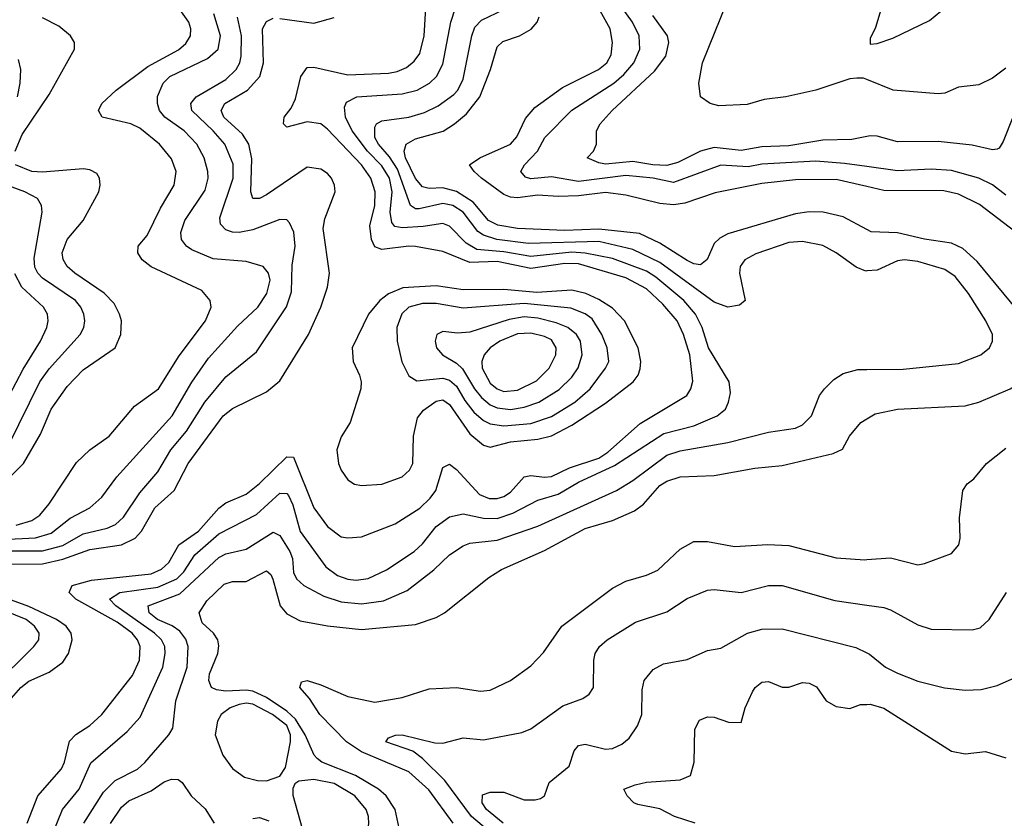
# Model space of a CAD drawing. Header units: inches. Extents: x 884549 to 1028252, y 526810 to 653624.
# Tile 497 of 656: x 957503 to 960405, y 583604 to 585957. Entities that reach past the tile are written whole.
import ezdxf

# ---------------------------------------------------------------- set-up
doc = ezdxf.new("R2010")
doc.units = ezdxf.units.IN
doc.header["$MEASUREMENT"] = 0
doc.layers.add('A9558', color=7, linetype='Continuous')
doc.layers.add('A9568', color=7, linetype='Continuous')

msp = doc.modelspace()

# ---------------------------------------------------------------- linework, layer by layer
at = {"layer": 'A9558', "color": 5}
for points, elevation in [([(957525, 583590), (957556.1, 583670), (957625.8, 583750), (957634.9, 583770), (957650, 583831.8), (957668.5, 583851.5), (957710, 583877.5), (957744.9, 583910), (957834.9, 584025.1), (957855.7, 584070), (957858.3, 584110), (957850.3, 584130), (957834.1, 584150), (957790, 584182.4), (957668, 584250), (957648.7, 584270), (957657.3, 584290), (957714.4, 584305.6), (957890, 584324.8), (957921.3, 584338.7), (957942.2, 584357.8), (957972.1, 584410), (958029.4, 584450.6), (958090, 584518.2), (958110, 584533.6), (958170, 584558.9), (958210, 584590.6), (958290, 584668.9), (958310, 584668.5), (958370, 584518.7), (958410, 584463.9), (958450, 584434), (958470, 584430.2), (958510, 584433.5), (958610, 584471.6), (958682.4, 584517.6), (958713, 584547), (958729.4, 584570), (958750, 584637.4), (958770, 584647.2), (958790, 584632), (958858.6, 584558.6), (958886.5, 584546.5), (958910, 584546.5), (958930, 584552.3), (958950, 584565), (958990, 584610.8), (959010, 584614.4), (959050, 584609.5), (959070, 584611.7), (959123.5, 584636.5), (959210, 584665.3), (959236.8, 584683.2), (959332.1, 584767.9), (959468.9, 584850), (959481.6, 584870), (959487.4, 584892.6), (959477.8, 584970), (959459.7, 585030), (959440.4, 585070), (959398.8, 585118.8), (959350, 585164.5), (959290, 585196.5), (959150, 585237.9), (959110, 585238.9), (959010, 585223.7), (958910, 585244.7), (958830, 585241.7), (958750, 585274.7), (958670, 585288.5), (958650, 585290.2), (958570, 585280.5), (958550, 585287.7), (958539.4, 585310), (958534.8, 585350), (958549.3, 585410), (958550.5, 585450), (958537.4, 585490), (958510.2, 585530), (958410, 585634.9), (958390, 585650.2), (958350, 585656), (958290, 585640.8), (958280.5, 585650), (958282.2, 585670), (958303, 585697), (958316, 585724), (958331.3, 585790), (958350, 585816.5), (958370, 585817.5), (958470, 585794.8), (958590, 585799.2), (958615.5, 585804.5), (958643.2, 585816.8), (958665.3, 585834.7), (958681.9, 585858.1), (958694.7, 585910), (958706.5, 586106.5)], 2380), ([(960000, 585465.8), (959910, 585486.4), (959790, 585485.4), (959690, 585474.6), (959553.3, 585446.7), (959463.3, 585416.7), (959430, 585411.4), (959390, 585415.9), (959290, 585440.7), (959230, 585448.1), (959150, 585438.5), (959090, 585436), (959030, 585440.3), (958970, 585432.4), (958950, 585433.9), (958930, 585442.6), (958864.1, 585490), (958842.2, 585510), (958828.4, 585530), (958859.4, 585550), (958949.9, 585590.1), (958968.4, 585611.6), (958993.7, 585666.3), (959021.1, 585698.9), (959102.5, 585757.5), (959209, 585810), (959233.2, 585830), (959246, 585854), (959250.7, 585890), (959243.3, 585930), (959199.2, 586010)], 2280), ([(960000, 585524.4), (959933.7, 585533.7), (959850, 585540.7), (959690, 585531.9), (959650, 585523.7), (959570, 585528.4), (959430, 585477.5), (959370, 585490), (959290, 585498.1), (959150, 585480.5), (959070, 585493.8), (959010, 585488.5), (958993.3, 585493.3), (958979.6, 585510), (958990.7, 585530), (959029.5, 585570), (959050.5, 585610), (959130, 585690.5), (959253.8, 585770), (959284, 585796), (959313.4, 585830), (959330.7, 585870), (959328.7, 585910), (959309.2, 585950), (959266.3, 586010)], 2260), ([(960000, 585780.7), (959990, 585784.7), (959970, 585785.4), (959950, 585782.7), (959850, 585749.4), (959760.7, 585730), (959697.6, 585722.4), (959647.6, 585707.6), (959563.5, 585703.5), (959538, 585710), (959509.8, 585729.8), (959504.8, 585770), (959515.3, 585830), (959587.9, 586010)], 2220), ([(957450, 584425.5), (957549.3, 584430.7), (957595.3, 584444.7), (957651.9, 584488.1), (957710, 584518.9), (957745.2, 584550), (957789.6, 584610.4), (957952, 584790), (958010, 584889.4), (958059.6, 584960.4), (958145.3, 585054.7), (958204.5, 585110), (958231.4, 585150), (958241.2, 585190), (958236.7, 585210), (958220.5, 585230), (958170, 585245.2), (958072.9, 585252.9), (958010, 585279.6), (957994.8, 585290), (957979.5, 585310), (957977.5, 585330), (957990, 585366), (958050, 585455.2), (958058.4, 585490), (958057.5, 585510), (958046.4, 585550), (958025.4, 585590), (957987.4, 585630), (957930.4, 585670), (957914.9, 585690), (957908.6, 585710), (957909.4, 585730.6), (957925.8, 585770), (957945.5, 585790), (958056.8, 585843.2), (958088.1, 585870), (958094.4, 585910), (958074.8, 585974.8)], 2460), ([(957492.2, 584467.8), (957538.8, 584481.2), (957562.2, 584497.8), (957589.5, 584530.5), (957670, 584652.9), (957710, 584690.1), (957766.3, 584730), (957841.1, 584818.9), (957911.9, 584870), (957973.1, 584966.9), (958050.4, 585070), (958067.7, 585110), (958064.3, 585130), (958039.3, 585159.3), (957890, 585229.2), (957863.4, 585250), (957850.7, 585270), (957852, 585290), (957878.5, 585321.5), (957918, 585402), (957958, 585470), (957963.8, 585510), (957950, 585547.3), (957914.5, 585590), (957857.4, 585637.4), (957830, 585650.7), (957745.7, 585670), (957735.5, 585690), (957745.2, 585710), (957787.3, 585750), (957880.7, 585819.3), (957971.4, 585868.6), (957992.6, 585887.4), (958006.1, 585910), (958007.5, 585930), (958001.1, 585950), (957972.6, 585990)], 2480), ([(957589, 583531), (957628.5, 583630), (957677.8, 583690), (957712.6, 583767.4), (957820, 583860), (957857.9, 583902.1), (957924.4, 584050), (957932.1, 584090), (957930.7, 584110), (957921.1, 584130), (957899.9, 584150), (957785.9, 584230), (957767.3, 584250), (957797.6, 584270), (957910, 584285.7), (957965.7, 584310), (957986.4, 584330), (958019.2, 584380.8), (958090, 584442.3), (958201, 584499), (958270, 584562.5), (958290, 584561.5), (958295, 584555), (958308.3, 584528.3), (958329.3, 584449.3), (958405.5, 584345.5), (958439.7, 584319.7), (958470, 584308.6), (958494.4, 584305.6), (958529.6, 584310.4), (958584.1, 584335.9), (958665.7, 584390), (958690, 584412.9), (958730, 584463.8), (958770, 584492.6), (958810, 584501.7), (958870, 584488.3), (958910, 584487.7), (958956.5, 584503.5), (959030, 584541.3), (959090, 584559.1), (959150, 584594.4), (959256.5, 584643.5), (959402, 584738), (959490, 584760.1), (959558.9, 584790), (959582.9, 584810), (959592.4, 584830), (959598, 584858), (959594.5, 584890), (959533.1, 584990), (959514.2, 585050), (959494.7, 585090), (959460.9, 585130), (959378.4, 585198.4), (959350, 585216.5), (959250, 585253.5), (959169.4, 585269.4), (959130, 585271.9), (959010, 585259.9), (958930, 585273.6), (958850, 585280.4), (958818.5, 585298.5), (958770, 585348.9), (958750, 585357), (958692.3, 585347.7), (958630, 585344.2), (958608.3, 585348.3), (958599.8, 585359.8), (958595, 585390), (958601.2, 585450), (958593, 585490), (958570, 585526.8), (958528.4, 585570), (958482.9, 585630), (958462.9, 585670), (958460.3, 585699.7), (958465.9, 585714.1), (958496.4, 585730), (958630, 585738.5), (958674, 585750), (958711.2, 585770), (958731.5, 585790), (958750, 585826.3), (958773.3, 585950), (958787.4, 585992.6)], 2360), ([(960000, 585216.9), (959996.6, 585216.6), (959968.1, 585228.1), (959910, 585270.6), (959870, 585291.9), (959810, 585304.1), (959770, 585300.7), (959672.6, 585267.4), (959640.2, 585250), (959626.7, 585230), (959624.5, 585210), (959641.3, 585130), (959624.3, 585115.7), (959590, 585110.5), (959550, 585125.3), (959390, 585241.6), (959310, 585279.9), (959210, 585303.3), (959002.3, 585297.7), (958909.5, 585309.5), (958870, 585322.1), (958853.4, 585333.4), (958810.4, 585390.4), (958779.2, 585410), (958750, 585415.7), (958680.4, 585400.4), (958670, 585400.4), (958654.5, 585410), (958616.6, 585516.6), (958593.1, 585553.1), (958560.3, 585590), (958550, 585610), (958550, 585640.9), (958555, 585650), (958570, 585658.8), (958650, 585670.4), (958696.4, 585683.6), (958736.5, 585703.5), (958782.7, 585737.3), (958794.6, 585750), (958810, 585782.4), (958835.4, 585910), (958844.5, 585935.5), (958864.2, 585955.8), (958930, 585987.5)], 2340), ([(960000, 585613.4), (959955.3, 585604.7), (959870, 585602.3), (959770, 585585.2), (959690, 585582.4), (959630, 585571.9), (959550, 585580.4), (959510, 585570.3), (959443.3, 585536.7), (959410, 585527.9), (959369.6, 585529.6), (959310, 585539.8), (959230, 585531.9), (959210, 585535), (959175.1, 585550), (959194.3, 585570), (959203, 585590), (959203.5, 585630), (959214.2, 585650), (959249.1, 585690), (959374.3, 585805.7), (959407.2, 585850), (959416.4, 585890), (959412.1, 585910), (959368.7, 585970)], 2240), ([(957412, 584392), (957570, 584392), (957630, 584407.7), (957690, 584441.9), (957760.6, 584459.4), (957785.2, 584470), (957808.5, 584491.5), (957856.5, 584563.5), (957910, 584625), (957948, 584690), (957994.8, 584745.2), (958048.2, 584830), (958110, 584905.1), (958200.9, 584979.1), (958289.1, 585110.9), (958304.2, 585155.8), (958305.8, 585234.2), (958315, 585290), (958311.3, 585331.3), (958298.6, 585358.6), (958290, 585367.4), (958270, 585368.3), (958190, 585338.4), (958150, 585330.3), (958130, 585331.2), (958110, 585338.4), (958094.9, 585354.9), (958093, 585373), (958131.6, 585490), (958131.7, 585531.7), (958107.7, 585590), (958073.6, 585630), (958010.3, 585690), (958007.3, 585710), (958022.6, 585730), (958110, 585781.3), (958140.6, 585810), (958152, 585830), (958156, 585850), (958157.1, 585910), (958144.4, 585964.4)], 2440), ([(957413.3, 584353.3), (957570, 584354.4), (957630, 584368.1), (957710, 584396.6), (957802.5, 584410), (957843.2, 584430), (957861.8, 584450), (957901.4, 584518.6), (957957.7, 584570), (957999.3, 584650), (958102.4, 584790), (958130, 584811.9), (958230, 584860.6), (958270, 584893.1), (958354.3, 585030), (958390, 585110.3), (958410, 585168.7), (958416, 585210), (958397.7, 585342.3), (958402.2, 585370), (958432.4, 585450), (958431, 585470), (958422.4, 585490), (958410, 585504.3), (958390, 585516.6), (958350, 585523.1), (958230, 585441), (958210, 585430.5), (958190, 585429.9), (958184.1, 585450), (958187.5, 585547.5), (958177.9, 585590), (958159.9, 585619.9), (958104.6, 585670), (958096.9, 585690), (958107.3, 585710), (958173.9, 585750), (958210.7, 585790), (958221.5, 585830), (958218.6, 585930), (958230, 585951.7), (958250, 585961.3)], 2420), ([(957489.2, 585570), (957510, 585618.5), (957590, 585737.3), (957664.1, 585870), (957664.4, 585890), (957652.3, 585910), (957618, 585938), (957570, 585962.9)], 2520), ([(958270, 585961.1), (958370, 585946.9), (958430, 585963.5)], 2420), ([(960000, 585338.8), (959930, 585376.1), (959871.6, 585390), (959830, 585391.3), (959790, 585385), (959590, 585326.4), (959566.3, 585313.7), (959550, 585298.1), (959529.2, 585250.8), (959510, 585235), (959490, 585238), (959470, 585247.8), (959390, 585299.2), (959330, 585327.1), (959210, 585340.5), (959110, 585336.5), (958970, 585342.4), (958912.1, 585352.1), (958885.1, 585365.1), (958839.2, 585419.2), (958790, 585451.5), (958750, 585461.9), (958710, 585459.9), (958690, 585464.9), (958670, 585489.3), (958639.7, 585550), (958635.7, 585570), (958641.6, 585590), (958670, 585606.2), (958750.9, 585629.1), (958784.7, 585650), (958820.3, 585679.7), (958858.8, 585730), (958890.3, 585810), (958910, 585877.6), (958926.7, 585893.3), (958976, 585910), (959010.3, 585929.7), (959027.8, 585950), (959034.5, 585965.5)], 2320), ([(957496.3, 585730), (957504.4, 585770), (957506.1, 585810), (957499.7, 585839.7)], 2540), ([(957470, 584605.2), (957513.9, 584650), (957564.4, 584735.6), (957595.5, 584810), (957643.2, 584876.8), (957690, 584925.1), (957784.7, 584990), (957801.4, 585030), (957802.6, 585070), (957797.4, 585090), (957780.9, 585120.9), (957751.9, 585151.9), (957665.3, 585210), (957643, 585230), (957630.9, 585250.9), (957628.2, 585270), (957642.6, 585310), (957690, 585366), (957736.2, 585450), (957740.2, 585470), (957738, 585490), (957730, 585504.2), (957710, 585514.9), (957690, 585517.6), (957570, 585508.3), (957538.4, 585510), (957490.6, 585530)], 2520), ([(957470, 584702.3), (957561.8, 584890), (957590, 584929), (957681.1, 585030), (957691.6, 585050), (957694.7, 585070), (957692.3, 585090), (957683.4, 585110), (957666.9, 585130), (957570, 585195.4), (957556.3, 585210), (957547.8, 585227.8), (957545.9, 585254.1), (957568.9, 585390), (957567, 585410), (957555.6, 585430), (957517.8, 585450), (957424, 585484)], 2540), ([(957430, 584770.1), (957512.9, 584927.1), (957563.7, 585010), (957582.5, 585050), (957587.1, 585070), (957584.8, 585090), (957572.5, 585110), (957509.5, 585169.5), (957488, 585208)], 2560), ([(957691.5, 583590), (957750, 583681.3), (957783.9, 583716.1), (957850, 583749.4), (957871.8, 583768.2), (957942.7, 583850), (957954.5, 583870), (957963, 583950), (957996.6, 584050), (957999.8, 584110), (957992.3, 584132.3), (957975.3, 584155.3), (957951.8, 584171.8), (957908.7, 584190), (957884, 584210), (957881.4, 584230), (957974.4, 584265.6), (958090, 584372.8), (958110, 584383.1), (958170, 584397.5), (958250, 584446.8), (958270, 584437.6), (958299.5, 584390), (958306.7, 584370), (958310, 584328.9), (958318.8, 584310), (958340.2, 584290), (958399, 584259), (958450, 584241.9), (958510, 584235.9), (958575.5, 584244.5), (958644.7, 584275.3), (958723.5, 584336.5), (958770, 584380.8), (958810, 584407.3), (958830, 584414.6), (958910, 584424.2), (959030, 584464.5), (959261.7, 584570), (959310, 584599.9), (959410, 584674.5), (959450, 584686.8), (959590, 584711.2), (959710, 584741.9), (959790, 584754.2), (959810, 584763.2), (959837, 584790), (959860.3, 584850), (959874.8, 584870), (959902.9, 584897.1), (959930, 584914.5), (959973.5, 584926.5), (960000, 584926.6)], 2340), ([(958627.7, 583547.7), (958609.5, 583630), (958583.5, 583670), (958560.1, 583690), (958492.6, 583730), (958393.7, 583770), (958380.1, 583780.1), (958370.6, 583790.6), (958344, 583850), (958316.1, 583896.1), (958290, 583919.6), (958230, 583960), (958190, 583978.7), (958170, 583982.2), (958110, 583979.2), (958083, 583983), (958068, 583990), (958060.5, 584010), (958062.5, 584030), (958087.2, 584090), (958090, 584112.7), (958086.9, 584130), (958073.9, 584150), (958040.5, 584180.5), (958031.6, 584210), (958054.9, 584245.1), (958105.9, 584294.1), (958130, 584301.6), (958170, 584302.1), (958230, 584333.3), (958243, 584323), (958249.1, 584309.1), (958270.5, 584230), (958290, 584206.9), (958330, 584186.4), (958410, 584171.1), (958510, 584160.8), (958670, 584175.4), (958730, 584196.1), (958755.4, 584210), (958886, 584314), (958923, 584337), (959050, 584393.6), (959170, 584457.9), (959250, 584482.1), (959315.2, 584510), (959341.6, 584530), (959390, 584584.4), (959410, 584597.7), (959450, 584610.1), (959550, 584614.2), (959670, 584636), (959750, 584644), (959900.7, 584679.3), (959927.8, 584692.2), (959949, 584730), (959982.2, 584770), (960000, 584780.8)], 2320), ([(958780.5, 583590), (958708.4, 583688.4), (958650, 583741.1), (958510, 583800.5), (958466, 583830), (958387.3, 583910), (958356.9, 583956.9), (958328.1, 583990), (958333.7, 584006.3), (958350.3, 584010), (958390, 583997.7), (958470, 583963), (958550, 583946.1), (958630, 583959.9), (958710, 583986.1), (958790, 583989.5), (958861.5, 583978.5), (958890, 583981.5), (958950, 584010.2), (959010, 584053.7), (959047.3, 584092.7), (959101, 584170), (959250, 584282.5), (959290, 584303), (959350, 584320.4), (959384.3, 584335.7), (959450, 584396.8), (959490, 584419.5), (959530, 584420.1), (959610, 584404.8), (959708.6, 584411.4), (959770, 584408.2), (959910, 584371.6), (959994, 584366), (960000, 584366.5)], 2280), ([(957421.7, 583990), (957544.9, 584110), (957559.5, 584130), (957560.5, 584150), (957546.8, 584170), (957521.7, 584190), (957126.4, 584350)], 2440), ([(957471.3, 583950), (957506.3, 583990), (957530, 584008.2), (957590, 584034.8), (957630, 584064.7), (957646.3, 584090), (957657, 584130), (957654.1, 584150), (957639.5, 584170), (957611.6, 584190), (957530, 584228), (957358.5, 584290)], 2420), ([(958910, 583545.6), (958835, 583610), (958755.6, 583715.6), (958690, 583780.3), (958662.1, 583802.1), (958582, 583830), (958590, 583841.6), (958610.8, 583849.2), (958630, 583850.1), (958726.6, 583826.6), (958750, 583825.4), (958810, 583840.9), (958870, 583835), (958982.7, 583857.3), (959010, 583867.7), (959104.2, 583935.8), (959162.6, 583957.4), (959181.7, 583970), (959193.8, 583990), (959195, 584070), (959199.4, 584090), (959211.6, 584110), (959234.8, 584130), (959317.7, 584182.3), (959410, 584212.7), (959470, 584252.3), (959530, 584276.6), (959550, 584278.7), (959630, 584269.4), (959710, 584290.1), (959750, 584290.1), (959905.8, 584245.8), (960000, 584232.2)], 2260), ([(958928, 583590), (958879.1, 583630), (958865.9, 583650), (958866.6, 583673.4), (958890, 583680.8), (958930, 583681.4), (958990, 583659), (959021.8, 583658.2), (959037.7, 583662.3), (959049.7, 583670.3), (959063.5, 583710), (959122.5, 583757.5), (959136.9, 583803.1), (959150, 583818.3), (959170, 583822.9), (959230, 583808.4), (959250, 583809.5), (959277.8, 583822.2), (959299.5, 583840.5), (959323.8, 583876.2), (959336.8, 583910), (959337.3, 583982.7), (959343.8, 584010), (959370, 584042.7), (959400.7, 584059.3), (959470, 584072.1), (959530, 584098.9), (959570, 584105.6), (959648.5, 584150), (959690, 584161.7), (959750, 584162.7), (959967.2, 584107.2), (960000, 584091.6)], 2240), ([(959494, 583590), (959432.7, 583610), (959390, 583632.5), (959325, 583645), (959313.5, 583650), (959293.7, 583670), (959283.7, 583690), (959316.9, 583703.1), (959350, 583710.8), (959450, 583718), (959479.7, 583730), (959490.5, 583769.5), (959492.8, 583867.2), (959506.9, 583893.1), (959530, 583903.1), (959550, 583902.6), (959592.3, 583887.7), (959630, 583886.7), (959641.5, 583930), (959663.2, 583976.8), (959670.4, 583989.6), (959690, 584005.4), (959710, 584007.2), (959750, 583990.3), (959770, 583990.3), (959810, 584003.9), (959830, 584002.2), (959851.4, 583991.4), (959879.7, 583950), (959910, 583933.4), (959950, 583927.5), (959980.8, 583939.2), (960000, 583939.9)], 2220), ([(957770, 583588.5), (957803.3, 583636.7), (957824.7, 583655.3), (957890, 583684.9), (957928.4, 583711.6), (957950, 583719.2), (957970, 583718.5), (957981.6, 583710), (958008.7, 583670), (958050, 583632.1), (958076.1, 583590)], 2320), ([(958190, 583603.4), (958210, 583606.3), (958237.1, 583597.1)], 2320)]:
    msp.add_lwpolyline(points, dxfattribs=dict(at, elevation=elevation))
for points, elevation in [([(958730, 585172.8), (958632.6, 585167.4), (958590.3, 585149.7), (958564.6, 585130), (958530.7, 585090), (958483.2, 584990), (958485.4, 584950), (958504, 584910), (958509.4, 584890), (958508.7, 584870), (958476.6, 584770), (958450, 584728.4), (958437.5, 584690), (958442.8, 584650), (958450.4, 584630), (958470, 584601.9), (958490, 584589.2), (958510, 584585.1), (958570, 584588.5), (958629.9, 584610), (958652.1, 584630), (958661.2, 584650), (958663.3, 584730), (958675.5, 584784.5), (958692.8, 584807.2), (958730, 584833.7), (958750, 584837), (958770, 584823.4), (958830, 584737.3), (958870, 584703.4), (958890, 584697.6), (958950, 584713.3), (959030, 584721.4), (959070, 584730.9), (959130, 584762.1), (959230, 584826.9), (959311.1, 584890), (959325.7, 584910), (959331.9, 584928.1), (959333.8, 584950), (959325.6, 584990), (959285.6, 585070), (959250, 585107.4), (959210, 585133), (959171.4, 585150), (959130, 585160), (959026.9, 585153.1), (958930, 585162.2), (958810, 585160.8)], 2420), ([(958690, 585121.5), (958650.1, 585110), (958629.1, 585090.9), (958615, 585050), (958615.4, 585010), (958628.8, 584948.8), (958650, 584907.6), (958673.3, 584893.3), (958750, 584901.5), (958770, 584895.6), (958790, 584877.2), (958814.8, 584834.8), (958841.2, 584801.2), (958870, 584776.4), (958890, 584766.4), (958930, 584760.9), (959010, 584767.8), (959070, 584788), (959139.7, 584830), (959184, 584870), (959229.9, 584930), (959239.8, 584950), (959234.8, 584990), (959219, 585030), (959190, 585075.9), (959170, 585090.6), (959127.3, 585107.3), (958990, 585120.8), (958810, 585107.6), (958730, 585120.8)], 2440), ([(958990, 585081.4), (958946, 585074), (958830, 585036.3), (958793.6, 585033.6), (958750, 585039), (958732, 585030), (958728, 585010), (958731.9, 584990), (958749.3, 584970), (958790, 584945.5), (958808.4, 584928.4), (958843, 584870), (958863.9, 584843.9), (958890, 584822.7), (958910, 584813.4), (958950, 584809.1), (958990, 584815.7), (959033.4, 584830), (959092.7, 584867.3), (959130, 584903.6), (959148.9, 584931.1), (959160.4, 584970), (959155.5, 585010), (959144.1, 585030), (959118.1, 585050), (959084.4, 585064.4), (959030, 585077.7)], 2460), ([(959010, 585033.9), (958970, 585031.5), (958918, 585010), (958889.6, 584990), (958872.2, 584970), (958865, 584950), (958866.3, 584930), (958890, 584886.4), (958910, 584869.4), (958930, 584861.4), (958970, 584866), (959026.4, 584893.6), (959063.8, 584930), (959083.4, 584970), (959084.2, 584990), (959070, 585013.9), (959050, 585024)], 2480), ([(958170, 583943.4), (958150, 583940), (958123, 583930), (958096.8, 583910), (958085.8, 583890), (958079.2, 583850), (958101.2, 583790), (958130, 583750.8), (958165.9, 583725.9), (958204.2, 583715.8), (958230, 583714.8), (958270, 583727.9), (958286.4, 583753.6), (958301.2, 583830), (958301.2, 583850), (958290, 583877.8), (958248.4, 583910), (958190, 583940.6)], 2340), ([(958370, 583718.7), (958325.9, 583714.1), (958314.1, 583705.9), (958307.8, 583692.2), (958307.5, 583672.5), (958342.1, 583550), (958370, 583504.5), (958390, 583492.1), (958410, 583489.5), (958471.3, 583508.7), (958510, 583532), (958524.8, 583555.2), (958532.4, 583587.6), (958531.3, 583610), (958524.3, 583630), (958490.4, 583670), (958430, 583706.9)], 2340)]:
    msp.add_lwpolyline(points, close=True, dxfattribs=dict(at, elevation=elevation))
at = {"layer": 'A9568', "color": 5, "elevation": 2220}
msp.add_lwpolyline([(960250, 586282.6), (960220.3, 586270), (960130, 586199.6), (960110, 586176.3), (960094.3, 586125.7), (960050, 586016.8), (960025.7, 585934.3), (960010, 585902), (960010, 585884.9), (960030, 585886.7), (960077, 585903), (960184.7, 585955.3), (960217.7, 585982.3), (960253.6, 586030), (960276.5, 586090), (960282.4, 586170), (960275.4, 586250), (960269.6, 586270), (960258.4, 586278.4)], close=True, dxfattribs=at)
at = {"layer": 'A9568', "color": 5}
for points, elevation in [([(960410, 585814.6), (960370, 585784.8), (960330, 585765.4), (960270, 585758.3), (960230, 585741.1), (960210, 585738.5), (960078, 585750), (960000, 585780.7)], 2220), ([(960430.1, 585670), (960401.8, 585598.2), (960390, 585578.7), (960383.8, 585576.2), (960370, 585573.7), (960310, 585587.1), (960210, 585598.5), (960090, 585597.1), (960030, 585614.3), (960010, 585615.3), (960000, 585613.4)], 2240), ([(960410, 585439.9), (960370.2, 585470.2), (960330, 585490.4), (960250, 585512.7), (960190, 585517.3), (960090, 585511.8), (960000, 585524.4)], 2260), ([(960490, 585292.4), (960332.5, 585412.5), (960270, 585442.7), (960227.4, 585452.6), (960050, 585454.3), (960000, 585465.8)], 2280), ([(960000, 584780.8), (960024.4, 584795.6), (960090, 584809.6), (960290, 584819.5), (960330, 584830.8), (960422.4, 584870), (960456.8, 584890), (960478.1, 584910), (960489.5, 584930.5), (960496.1, 584970), (960486.2, 585030), (960460.9, 585080.9), (960325.1, 585245.1), (960282.7, 585282.7), (960250, 585299.2), (960170, 585310.8), (960090, 585329.6), (960012.3, 585332.3), (960000, 585338.8)], 2320), ([(960000, 584926.6), (960107.1, 584927.1), (960270, 584944.7), (960336.3, 584970), (960361.7, 584990), (960370.8, 585010), (960370.6, 585030), (960351.2, 585070), (960299.9, 585150), (960260.7, 585200.7), (960230, 585221.5), (960150, 585244.3), (960110.6, 585249.4), (960090, 585246.8), (960030, 585218.8), (960000, 585216.9)], 2340), ([(960000, 584366.5), (960070, 584371.8), (960150, 584351), (960170, 584354.5), (960250, 584384.7), (960270.9, 584410), (960274.8, 584430), (960272.8, 584490), (960283.1, 584570), (960296, 584590), (960315.4, 584604.6), (960352.8, 584650), (960410, 584695)], 2280), ([(960000, 584232.2), (960050, 584225), (960070, 584218.3), (960150, 584174.6), (960190, 584161.9), (960310, 584159.1), (960334.1, 584165.9), (960360.2, 584190), (960412.1, 584270)], 2260), ([(960000, 584091.6), (960007.8, 584087.8), (960055.2, 584050), (960090, 584032.2), (960150, 584008.3), (960228.8, 583988.8), (960290, 583981.4), (960336.6, 583983.4), (960384.2, 583995.8), (960461.6, 584030)], 2240), ([(960000, 583939.9), (960010, 583940.2), (960050, 583928.3), (960250, 583802), (960290, 583794.3), (960350, 583800.8), (960410, 583782.3)], 2220)]:
    msp.add_lwpolyline(points, dxfattribs=dict(at, elevation=elevation))

doc.saveas('drawing.dxf')
